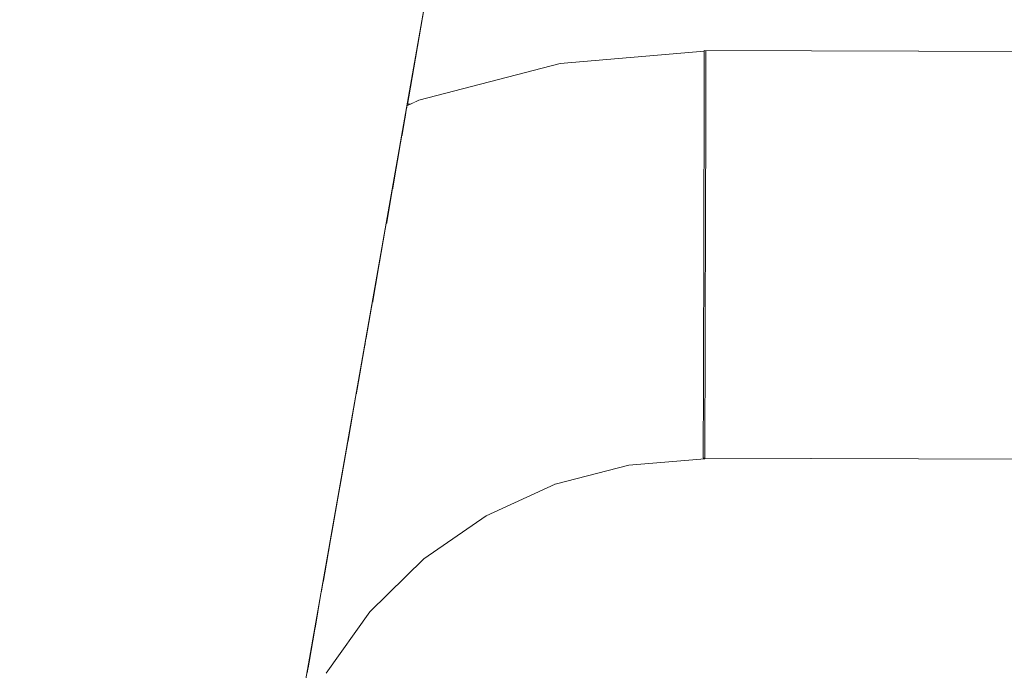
# Model space of a CAD drawing. Header units: millimetres. Extents: x -30280 to 309309, y -17460 to 4378.
# Tile 841 of 1056: x 251028 to 251067, y -13065 to -13040. Entities that reach past the tile are written whole.
import ezdxf

# ---------------------------------------------------------------- set-up
doc = ezdxf.new("R2010")
doc.units = ezdxf.units.MM
doc.header["$MEASUREMENT"] = 0
doc.linetypes.add('Wipeout_Contour', pattern=[1000, 0, -1000])
for name, color, linetype in [('Nuevo_08_E_Envans secs', 7, 'Continuous'), ('Nuevo_09_EI_Mobiliari general', 7, 'Continuous'), ('Nuevo_Ventanas Archicad', 7, 'Continuous')]:
    doc.layers.add(name, color=color, linetype=linetype)
doc.layers.add('Nuevo_09_EI_Mobiliari general_Pluma_Nº__1', color=7, linetype='Continuous', lineweight=5)

# ---------------------------------------------------------------- blocks, each defined once
blk = doc.blocks.new('Elem Sección_541_6', base_point=(235890.588, -13459.976))
at = {"color": 254, "linetype": 'Wipeout_Contour', "lineweight": 0, "ltscale": 1517989.291840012}
blk.add_wipeout([(248979.884, -11359.976), (254508.641, -11359.976), (254508.641, -13457.976), (254654.197, -13457.976), (254654.197, -11012.976), (248979.884, -11012.976)], dxfattribs=at).dxf.layer = 'Nuevo_08_E_Envans secs'
blk = doc.blocks.new('Elem Sección_543_6', base_point=(235890.588, -13459.976))
at = {"color": 254, "linetype": 'Wipeout_Contour', "lineweight": 0, "ltscale": 31165908.05935061}
blk.add_wipeout([(253368.641, -11399.976), (248979.884, -11399.976), (248979.884, -13305.666), (249022.416, -13068.118), (249023.053, -13065.78), (249026.984, -13043.488), (249005.387, -13043.488), (249005.387, -12987.919), (249005.459, -12987.919), (249019.024, -12561.809), (249441.751, -12561.809), (249455.316, -12987.919), (249455.387, -12987.919), (249455.387, -13043.488), (249433.791, -13043.488), (249437.722, -13065.78), (249438.358, -13068.118), (249480.387, -13302.855), (249522.416, -13068.119), (249523.053, -13065.78), (249526.984, -13043.488), (249505.387, -13043.488), (249505.387, -12987.919), (249505.459, -12987.919), (249519.024, -12561.809), (249941.751, -12561.809), (249955.316, -12987.919), (249955.387, -12987.919), (249955.387, -13043.488), (249933.791, -13043.488), (249937.722, -13065.78), (249938.358, -13068.119), (249980.387, -13302.855), (250022.416, -13068.119), (250023.053, -13065.78), (250026.984, -13043.488), (250005.387, -13043.488), (250005.387, -12987.919), (250005.459, -12987.919), (250019.024, -12561.81), (250441.751, -12561.81), (250455.316, -12987.919), (250455.387, -12987.919), (250455.387, -13043.488), (250433.791, -13043.488), (250437.722, -13065.78), (250438.358, -13068.119), (250480.387, -13302.855), (250522.416, -13068.119), (250523.053, -13065.78), (250526.984, -13043.488), (250505.387, -13043.488), (250505.387, -12987.919), (250505.459, -12987.919), (250519.024, -12561.81), (250941.751, -12561.81), (250955.316, -12987.919), (250955.387, -12987.919), (250955.387, -13043.488), (250933.791, -13043.488), (250937.722, -13065.78), (250938.358, -13068.119), (250980.387, -13302.855), (251022.416, -13068.119), (251023.053, -13065.78), (251026.984, -13043.488), (251005.387, -13043.488), (251005.387, -12987.919), (251005.459, -12987.919), (251019.024, -12561.81), (251441.751, -12561.81), (251455.316, -12987.919), (251455.387, -12987.919), (251455.387, -13043.488), (251433.791, -13043.488), (251437.722, -13065.78), (251438.358, -13068.119), (251480.387, -13302.855), (251522.416, -13068.119), (251523.053, -13065.78), (251526.984, -13043.488), (251505.387, -13043.488), (251505.387, -12987.919), (251505.459, -12987.919), (251519.024, -12561.81), (251941.751, -12561.81), (251955.316, -12987.919), (251955.387, -12987.919), (251955.387, -13043.488), (251933.791, -13043.488), (251937.722, -13065.78), (251938.358, -13068.119), (251980.387, -13302.855), (252022.416, -13068.119), (252023.053, -13065.78), (252026.984, -13043.488), (252005.387, -13043.488), (252005.387, -12987.919), (252005.459, -12987.919), (252019.024, -12561.81), (252441.751, -12561.81), (252455.316, -12987.919), (252455.387, -12987.919), (252455.387, -13043.488), (252433.791, -13043.488), (252437.722, -13065.78), (252438.358, -13068.119), (252480.387, -13302.855), (252522.416, -13068.119), (252523.053, -13065.78), (252526.984, -13043.488), (252505.387, -13043.488), (252505.387, -12987.919), (252505.459, -12987.919), (252519.024, -12561.81), (252941.751, -12561.81), (252955.316, -12987.919), (252955.387, -12987.919), (252955.387, -13043.488), (252933.791, -13043.488), (252937.722, -13065.78), (252938.358, -13068.119), (252999.567, -13409.976), (253368.641, -13409.976)], dxfattribs=at).dxf.layer = 'Nuevo_Ventanas Archicad'
at = {"color": 254, "linetype": 'Wipeout_Contour', "lineweight": 0, "ltscale": 7295586.635294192}
blk.add_wipeout([(251038.831, -13068.438), (250989.008, -13351.001), (250999.567, -13409.976), (251461.208, -13409.976), (251471.767, -13351.001), (251421.944, -13068.438), (251421.833, -13068.03), (251420.624, -13065.481), (251418.964, -13063.151), (251416.847, -13061.071), (251414.395, -13059.386), (251411.682, -13058.147), (251408.792, -13057.391), (251405.812, -13057.142), (251405.812, -13057.12), (251236.9, -13057.585), (251236.899, -13057.621), (251230.387, -13057.603), (251223.875, -13057.621), (251223.875, -13057.585), (251054.963, -13057.12), (251054.963, -13057.142), (251051.983, -13057.391), (251049.093, -13058.147), (251046.38, -13059.386), (251043.928, -13061.071), (251041.811, -13063.151), (251040.151, -13065.481), (251038.942, -13068.03)], dxfattribs=at).dxf.layer = 'Nuevo_Ventanas Archicad'
blk = doc.blocks.new('Elem Sección_548_6', base_point=(235890.588, -13459.976))
at = {"color": 254, "linetype": 'Wipeout_Contour', "lineweight": 0, "ltscale": 754146.173786}
blk.add_wipeout([(251043.278, -13043.221), (251043.266, -13043.285), (251043.407, -13043.221)], dxfattribs=at).dxf.layer = 'Nuevo_09_EI_Mobiliari general'
at = {"color": 254, "linetype": 'Wipeout_Contour', "lineweight": 0, "ltscale": 754142.484791}
blk.add_wipeout([(251041.657, -13052.414), (251041.605, -13052.708), (251041.76, -13052.601)], dxfattribs=at).dxf.layer = 'Nuevo_09_EI_Mobiliari general'
at = {"color": 254, "linetype": 'Wipeout_Contour', "lineweight": 0, "ltscale": 754139.095231}
blk.add_wipeout([(251039.904, -13062.353), (251039.638, -13063.864), (251040.471, -13062.694)], dxfattribs=at).dxf.layer = 'Nuevo_09_EI_Mobiliari general'
at = {"color": 254, "linetype": 'Wipeout_Contour', "lineweight": 0, "ltscale": 2513673.785475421}
blk.add_wipeout([(251005.387, -13043.221), (251027.031, -13043.221), (251029.096, -13031.509), (251030.589, -13025.942), (251033.027, -13020.719), (251036.337, -13016.001), (251040.418, -13011.93), (251045.145, -13008.632), (251047.209, -13007.674), (251005.387, -13007.674)], dxfattribs=at).dxf.layer = 'Nuevo_09_EI_Mobiliari general'
at = {"color": 254, "linetype": 'Wipeout_Contour', "lineweight": 0, "ltscale": 9559586.718697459}
blk.add_wipeout([(251044.853, -13034.287), (251043.278, -13043.221), (251043.407, -13043.221), (251043.735, -13043.071), (251049.285, -13041.62), (251054.944, -13041.147), (251054.944, -13041.12), (251230.387, -13041.603), (251405.831, -13041.12), (251405.831, -13041.147), (251411.49, -13041.62), (251417.04, -13043.071), (251417.368, -13043.221), (251417.497, -13043.221), (251415.922, -13034.287), (251415.153, -13031.419), (251413.897, -13028.729), (251412.191, -13026.298), (251410.089, -13024.201), (251407.654, -13022.502), (251404.961, -13021.252), (251402.091, -13020.49), (251399.133, -13020.239), (251399.133, -13020.217), (251243.579, -13020.652), (251243.579, -13020.725), (251230.387, -13020.689), (251217.196, -13020.725), (251217.196, -13020.652), (251061.642, -13020.217), (251061.642, -13020.239), (251058.684, -13020.49), (251055.814, -13021.252), (251053.12, -13022.502), (251050.685, -13024.201), (251048.583, -13026.298), (251046.878, -13028.729), (251045.622, -13031.419)], dxfattribs=at).dxf.layer = 'Nuevo_09_EI_Mobiliari general'
at = {"color": 254, "linetype": 'Wipeout_Contour', "lineweight": 0, "ltscale": 1005419.116235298}
blk.add_wipeout([(250980.387, -13353.819), (251036.974, -13032.898), (251035.606, -13032.657), (250980.387, -13345.819)], dxfattribs=at).dxf.layer = 'Nuevo_09_EI_Mobiliari general'
at = {"color": 254, "linetype": 'Wipeout_Contour', "lineweight": 0, "ltscale": 1005423.683709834}
blk.add_wipeout([(250981.798, -13353.819), (251038.343, -13033.139), (251036.974, -13032.898), (250980.387, -13353.819)], dxfattribs=at).dxf.layer = 'Nuevo_09_EI_Mobiliari general'
at = {"color": 254, "linetype": 'Wipeout_Contour', "lineweight": 0, "ltscale": 1005528.420582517}
blk.add_wipeout([(251043.245, -13043.405), (251043.693, -13043.2), (251043.735, -13043.071), (251043.266, -13043.285)], dxfattribs=at).dxf.layer = 'Nuevo_09_EI_Mobiliari general'
at = {"color": 254, "linetype": 'Wipeout_Contour', "lineweight": 0, "ltscale": 1005540.222358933}
blk.add_wipeout([(251049.285, -13041.62), (251043.735, -13043.071), (251043.693, -13043.2), (251049.264, -13041.743)], dxfattribs=at).dxf.layer = 'Nuevo_09_EI_Mobiliari general'
at = {"color": 254, "linetype": 'Wipeout_Contour', "lineweight": 0, "ltscale": 1256955.370695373}
blk.add_wipeout([(251049.285, -13041.62), (251049.264, -13041.743), (251054.944, -13041.269), (251054.944, -13041.242), (251054.944, -13041.147)], dxfattribs=at).dxf.layer = 'Nuevo_09_EI_Mobiliari general'
at = {"color": 254, "linetype": 'Wipeout_Contour', "lineweight": 0, "ltscale": 1005528.279565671}
blk.add_wipeout([(251043.245, -13043.405), (251043.174, -13043.81), (251043.735, -13043.554), (251043.693, -13043.2)], dxfattribs=at).dxf.layer = 'Nuevo_09_EI_Mobiliari general'
at = {"color": 254, "linetype": 'Wipeout_Contour', "lineweight": 0, "ltscale": 1005540.272751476}
blk.add_wipeout([(251049.264, -13041.743), (251043.693, -13043.2), (251043.735, -13043.554), (251049.285, -13042.102)], dxfattribs=at).dxf.layer = 'Nuevo_09_EI_Mobiliari general'
at = {"color": 254, "linetype": 'Wipeout_Contour', "lineweight": 0, "ltscale": 1256955.45189319}
blk.add_wipeout([(251049.264, -13041.743), (251049.285, -13042.102), (251054.944, -13041.629), (251054.944, -13041.603), (251054.944, -13041.269)], dxfattribs=at).dxf.layer = 'Nuevo_09_EI_Mobiliari general'
at = {"color": 254, "linetype": 'Wipeout_Contour', "lineweight": 0, "ltscale": 1005528.412246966}
blk.add_wipeout([(251043.174, -13043.81), (251043.054, -13044.489), (251043.857, -13044.122), (251043.735, -13043.554)], dxfattribs=at).dxf.layer = 'Nuevo_09_EI_Mobiliari general'
at = {"color": 254, "linetype": 'Wipeout_Contour', "lineweight": 0, "ltscale": 1005540.608948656}
blk.add_wipeout([(251049.285, -13042.102), (251043.735, -13043.554), (251043.857, -13044.122), (251049.347, -13042.686)], dxfattribs=at).dxf.layer = 'Nuevo_09_EI_Mobiliari general'
at = {"color": 254, "linetype": 'Wipeout_Contour', "lineweight": 0, "ltscale": 1256955.66077799}
blk.add_wipeout([(251049.285, -13042.102), (251049.347, -13042.686), (251054.943, -13042.219), (251054.943, -13042.192), (251054.944, -13041.629)], dxfattribs=at).dxf.layer = 'Nuevo_09_EI_Mobiliari general'
at = {"color": 254, "linetype": 'Wipeout_Contour', "lineweight": 0, "ltscale": 1005528.630664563}
blk.add_wipeout([(251043.054, -13044.489), (251042.89, -13045.421), (251044.058, -13044.887), (251043.857, -13044.122)], dxfattribs=at).dxf.layer = 'Nuevo_09_EI_Mobiliari general'
at = {"color": 254, "linetype": 'Wipeout_Contour', "lineweight": 0, "ltscale": 1005924.190414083}
blk.add_wipeout([(251054.944, -13041.12), (251054.944, -13041.242), (251230.387, -13041.724), (251230.387, -13041.603)], dxfattribs=at).dxf.layer = 'Nuevo_09_EI_Mobiliari general'
at = {"color": 254, "linetype": 'Wipeout_Contour', "lineweight": 0, "ltscale": 1005541.227976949}
blk.add_wipeout([(251043.857, -13044.122), (251044.058, -13044.887), (251049.448, -13043.478), (251049.347, -13042.686)], dxfattribs=at).dxf.layer = 'Nuevo_09_EI_Mobiliari general'
at = {"color": 254, "linetype": 'Wipeout_Contour', "lineweight": 0, "ltscale": 1005562.971813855}
blk.add_wipeout([(251054.943, -13042.219), (251049.347, -13042.686), (251049.448, -13043.478), (251054.941, -13043.019)], dxfattribs=at).dxf.layer = 'Nuevo_09_EI_Mobiliari general'
at = {"color": 254, "linetype": 'Wipeout_Contour', "lineweight": 0, "ltscale": 1005528.941966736}
blk.add_wipeout([(251042.89, -13045.421), (251042.686, -13046.577), (251044.33, -13045.826), (251044.058, -13044.887)], dxfattribs=at).dxf.layer = 'Nuevo_09_EI_Mobiliari general'
at = {"color": 254, "linetype": 'Wipeout_Contour', "lineweight": 0, "ltscale": 1005924.240461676}
blk.add_wipeout([(251054.944, -13041.242), (251054.944, -13041.603), (251230.387, -13042.085), (251230.387, -13041.724)], dxfattribs=at).dxf.layer = 'Nuevo_09_EI_Mobiliari general'
at = {"color": 254, "linetype": 'Wipeout_Contour', "lineweight": 0, "ltscale": 1005542.110901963}
blk.add_wipeout([(251049.448, -13043.478), (251044.058, -13044.887), (251044.33, -13045.826), (251049.585, -13044.452)], dxfattribs=at).dxf.layer = 'Nuevo_09_EI_Mobiliari general'
at = {"layer": 'Nuevo_09_EI_Mobiliari general_Pluma_Nº__1', "color": 7, "linetype": 'Continuous', "lineweight": 5}
for p, q in [((251054.944, -13041.12), (251054.944, -13041.242)), ((251055.007, -13041.142), (251055.007, -13041.242))]:
    blk.add_line(p, q, dxfattribs=at)
at = {"color": 254, "linetype": 'Wipeout_Contour', "lineweight": 0, "ltscale": 1005924.337679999}
blk.add_wipeout([(251054.943, -13042.192), (251230.387, -13042.674), (251230.387, -13042.085), (251054.944, -13041.603)], dxfattribs=at).dxf.layer = 'Nuevo_09_EI_Mobiliari general'
at = {"color": 254, "linetype": 'Wipeout_Contour', "lineweight": 0, "ltscale": 1256956.464518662}
blk.add_wipeout([(251049.448, -13043.478), (251049.585, -13044.452), (251054.939, -13044.005), (251054.939, -13043.978), (251054.941, -13043.019)], dxfattribs=at).dxf.layer = 'Nuevo_09_EI_Mobiliari general'
at = {"color": 254, "linetype": 'Wipeout_Contour', "lineweight": 0, "ltscale": 1005529.345646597}
blk.add_wipeout([(251042.686, -13046.577), (251042.448, -13047.923), (251044.665, -13046.911), (251044.33, -13045.826)], dxfattribs=at).dxf.layer = 'Nuevo_09_EI_Mobiliari general'
at = {"layer": 'Nuevo_09_EI_Mobiliari general_Pluma_Nº__1', "color": 7, "linetype": 'Continuous', "lineweight": 5}
for p, q in [((251049.285, -13041.62), (251054.944, -13041.147)), ((251054.944, -13041.12), (251236.943, -13041.621)), ((251054.944, -13041.242), (251054.944, -13041.603)), ((251055.007, -13041.242), (251055.007, -13041.603))]:
    blk.add_line(p, q, dxfattribs=at)
at = {"color": 254, "linetype": 'Wipeout_Contour', "lineweight": 0, "ltscale": 1005924.479122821}
blk.add_wipeout([(251054.941, -13042.992), (251230.387, -13043.474), (251230.387, -13042.674), (251054.943, -13042.192)], dxfattribs=at).dxf.layer = 'Nuevo_09_EI_Mobiliari general'
at = {"color": 254, "linetype": 'Wipeout_Contour', "lineweight": 0, "ltscale": 1005543.230784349}
blk.add_wipeout([(251049.585, -13044.452), (251044.33, -13045.826), (251044.665, -13046.911), (251049.753, -13045.58)], dxfattribs=at).dxf.layer = 'Nuevo_09_EI_Mobiliari general'
at = {"layer": 'Nuevo_09_EI_Mobiliari general_Pluma_Nº__1', "color": 7, "linetype": 'Continuous', "lineweight": 5}
for p, q in [((251054.944, -13041.603), (251054.943, -13042.192)), ((251055.007, -13041.603), (251055.006, -13042.192))]:
    blk.add_line(p, q, dxfattribs=at)
at = {"color": 254, "linetype": 'Wipeout_Contour', "lineweight": 0, "ltscale": 1256957.036678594}
blk.add_wipeout([(251049.585, -13044.452), (251049.753, -13045.58), (251054.936, -13045.147), (251054.936, -13045.12), (251054.939, -13044.005)], dxfattribs=at).dxf.layer = 'Nuevo_09_EI_Mobiliari general'
at = {"color": 254, "linetype": 'Wipeout_Contour', "lineweight": 0, "ltscale": 1005529.833690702}
blk.add_wipeout([(251042.448, -13047.923), (251042.185, -13049.418), (251045.053, -13048.107), (251044.665, -13046.911)], dxfattribs=at).dxf.layer = 'Nuevo_09_EI_Mobiliari general'
at = {"color": 254, "linetype": 'Wipeout_Contour', "lineweight": 0, "ltscale": 1005924.66050177}
blk.add_wipeout([(251054.941, -13042.992), (251054.939, -13043.978), (251230.387, -13044.46), (251230.387, -13043.474)], dxfattribs=at).dxf.layer = 'Nuevo_09_EI_Mobiliari general'
at = {"color": 254, "linetype": 'Wipeout_Contour', "lineweight": 0, "ltscale": 1005544.553507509}
blk.add_wipeout([(251049.753, -13045.58), (251044.665, -13046.911), (251045.053, -13048.107), (251049.949, -13046.827)], dxfattribs=at).dxf.layer = 'Nuevo_09_EI_Mobiliari general'
at = {"layer": 'Nuevo_09_EI_Mobiliari general_Pluma_Nº__1', "color": 7, "linetype": 'Continuous', "lineweight": 5}
for p, q in [((251054.943, -13042.192), (251054.941, -13042.992)), ((251055.006, -13042.192), (251055.004, -13042.992))]:
    blk.add_line(p, q, dxfattribs=at)
at = {"color": 254, "linetype": 'Wipeout_Contour', "lineweight": 0, "ltscale": 1256957.700729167}
blk.add_wipeout([(251049.753, -13045.58), (251049.949, -13046.827), (251054.933, -13046.411), (251054.933, -13046.384), (251054.936, -13045.147)], dxfattribs=at).dxf.layer = 'Nuevo_09_EI_Mobiliari general'
at = {"color": 254, "linetype": 'Wipeout_Contour', "lineweight": 0, "ltscale": 1005530.393124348}
blk.add_wipeout([(251042.185, -13049.418), (251041.903, -13051.016), (251045.483, -13049.38), (251045.053, -13048.107)], dxfattribs=at).dxf.layer = 'Nuevo_09_EI_Mobiliari general'
at = {"color": 254, "linetype": 'Wipeout_Contour', "lineweight": 0, "ltscale": 1005924.876314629}
blk.add_wipeout([(251054.939, -13043.978), (251054.936, -13045.12), (251230.387, -13045.603), (251230.387, -13044.46)], dxfattribs=at).dxf.layer = 'Nuevo_09_EI_Mobiliari general'
at = {"color": 254, "linetype": 'Wipeout_Contour', "lineweight": 0, "ltscale": 1005546.038823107}
blk.add_wipeout([(251049.949, -13046.827), (251045.053, -13048.107), (251045.483, -13049.38), (251050.165, -13048.156)], dxfattribs=at).dxf.layer = 'Nuevo_09_EI_Mobiliari general'
at = {"layer": 'Nuevo_09_EI_Mobiliari general_Pluma_Nº__1', "color": 7, "linetype": 'Continuous', "lineweight": 5}
for p, q in [((251054.941, -13042.992), (251054.939, -13043.978)), ((251055.004, -13042.992), (251055.002, -13043.978))]:
    blk.add_line(p, q, dxfattribs=at)
at = {"color": 254, "linetype": 'Wipeout_Contour', "lineweight": 0, "ltscale": 1256958.43664529}
blk.add_wipeout([(251049.949, -13046.827), (251050.165, -13048.156), (251054.93, -13047.758), (251054.93, -13047.731), (251054.933, -13046.411)], dxfattribs=at).dxf.layer = 'Nuevo_09_EI_Mobiliari general'
at = {"color": 254, "linetype": 'Wipeout_Contour', "lineweight": 0, "ltscale": 1256912.407428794}
blk.add_wipeout([(251041.903, -13051.016), (251041.657, -13052.414), (251041.76, -13052.601), (251045.941, -13050.69), (251045.483, -13049.38)], dxfattribs=at).dxf.layer = 'Nuevo_09_EI_Mobiliari general'
at = {"color": 254, "linetype": 'Wipeout_Contour', "lineweight": 0, "ltscale": 1005925.120011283}
blk.add_wipeout([(251054.936, -13045.12), (251054.933, -13046.384), (251230.387, -13046.866), (251230.387, -13045.603)], dxfattribs=at).dxf.layer = 'Nuevo_09_EI_Mobiliari general'
at = {"color": 254, "linetype": 'Wipeout_Contour', "lineweight": 0, "ltscale": 1005547.641583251}
blk.add_wipeout([(251050.165, -13048.156), (251045.483, -13049.38), (251045.941, -13050.69), (251050.396, -13049.526)], dxfattribs=at).dxf.layer = 'Nuevo_09_EI_Mobiliari general'
at = {"color": 254, "linetype": 'Wipeout_Contour', "lineweight": 0, "ltscale": 1005523.930066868}
blk.add_wipeout([(251041.605, -13052.708), (251041.267, -13054.623), (251042.453, -13053.808), (251041.76, -13052.601)], dxfattribs=at).dxf.layer = 'Nuevo_09_EI_Mobiliari general'
at = {"layer": 'Nuevo_09_EI_Mobiliari general_Pluma_Nº__1', "color": 7, "linetype": 'Continuous', "lineweight": 5}
for p, q in [((251054.939, -13043.978), (251054.936, -13045.12)), ((251055.002, -13043.978), (251054.999, -13045.12))]:
    blk.add_line(p, q, dxfattribs=at)
at = {"color": 254, "linetype": 'Wipeout_Contour', "lineweight": 0, "ltscale": 1005566.006866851}
blk.add_wipeout([(251054.992, -13047.753), (251050.165, -13048.156), (251050.396, -13049.526), (251054.989, -13049.142)], dxfattribs=at).dxf.layer = 'Nuevo_09_EI_Mobiliari general'
at = {"color": 254, "linetype": 'Wipeout_Contour', "lineweight": 0, "ltscale": 1005532.832858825}
blk.add_wipeout([(251045.941, -13050.69), (251041.76, -13052.601), (251042.453, -13053.808), (251046.414, -13051.998)], dxfattribs=at).dxf.layer = 'Nuevo_09_EI_Mobiliari general'
at = {"color": 254, "linetype": 'Wipeout_Contour', "lineweight": 0, "ltscale": 1005925.384194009}
blk.add_wipeout([(251054.933, -13046.384), (251054.93, -13047.731), (251230.387, -13048.213), (251230.387, -13046.866)], dxfattribs=at).dxf.layer = 'Nuevo_09_EI_Mobiliari general'
at = {"color": 254, "linetype": 'Wipeout_Contour', "lineweight": 0, "ltscale": 1005549.313121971}
blk.add_wipeout([(251050.396, -13049.526), (251045.941, -13050.69), (251046.414, -13051.998), (251050.634, -13050.895)], dxfattribs=at).dxf.layer = 'Nuevo_09_EI_Mobiliari general'
at = {"color": 254, "linetype": 'Wipeout_Contour', "lineweight": 0, "ltscale": 1005524.836847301}
blk.add_wipeout([(251041.267, -13054.623), (251040.938, -13056.49), (251043.145, -13054.973), (251042.453, -13053.808)], dxfattribs=at).dxf.layer = 'Nuevo_09_EI_Mobiliari general'
at = {"layer": 'Nuevo_09_EI_Mobiliari general_Pluma_Nº__1', "color": 7, "linetype": 'Continuous', "lineweight": 5}
for p, q in [((251054.936, -13045.12), (251054.933, -13046.384)), ((251054.999, -13045.12), (251054.996, -13046.384))]:
    blk.add_line(p, q, dxfattribs=at)
at = {"color": 254, "linetype": 'Wipeout_Contour', "lineweight": 0, "ltscale": 1005566.749606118}
blk.add_wipeout([(251054.989, -13049.142), (251050.396, -13049.526), (251050.634, -13050.895), (251054.985, -13050.531)], dxfattribs=at).dxf.layer = 'Nuevo_09_EI_Mobiliari general'
at = {"color": 254, "linetype": 'Wipeout_Contour', "lineweight": 0, "ltscale": 1005535.413991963}
blk.add_wipeout([(251046.414, -13051.998), (251042.453, -13053.808), (251043.145, -13054.973), (251046.886, -13053.263)], dxfattribs=at).dxf.layer = 'Nuevo_09_EI_Mobiliari general'
at = {"color": 254, "linetype": 'Wipeout_Contour', "lineweight": 0, "ltscale": 1760269.754872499}
blk.add_wipeout([(251054.93, -13047.758), (251054.992, -13047.753), (251054.989, -13049.12), (251223.849, -13049.585), (251223.846, -13048.231), (251230.387, -13048.213), (251054.93, -13047.731)], dxfattribs=at).dxf.layer = 'Nuevo_09_EI_Mobiliari general'
at = {"color": 254, "linetype": 'Wipeout_Contour', "lineweight": 0, "ltscale": 1005551.002743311}
blk.add_wipeout([(251050.634, -13050.895), (251046.414, -13051.998), (251046.886, -13053.263), (251050.872, -13052.221)], dxfattribs=at).dxf.layer = 'Nuevo_09_EI_Mobiliari general'
at = {"color": 254, "linetype": 'Wipeout_Contour', "lineweight": 0, "ltscale": 1005525.817977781}
blk.add_wipeout([(251040.939, -13056.489), (251040.628, -13058.252), (251043.817, -13056.06), (251043.145, -13054.973)], dxfattribs=at).dxf.layer = 'Nuevo_09_EI_Mobiliari general'
at = {"layer": 'Nuevo_09_EI_Mobiliari general_Pluma_Nº__1', "color": 7, "linetype": 'Continuous', "lineweight": 5}
for p, q in [((251054.933, -13046.384), (251054.93, -13047.731)), ((251054.996, -13046.384), (251054.992, -13047.731))]:
    blk.add_line(p, q, dxfattribs=at)
at = {"color": 254, "linetype": 'Wipeout_Contour', "lineweight": 0, "ltscale": 1005567.496172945}
blk.add_wipeout([(251054.985, -13050.531), (251050.634, -13050.895), (251050.872, -13052.221), (251054.981, -13051.878)], dxfattribs=at).dxf.layer = 'Nuevo_09_EI_Mobiliari general'
at = {"color": 254, "linetype": 'Wipeout_Contour', "lineweight": 0, "ltscale": 1005537.948340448}
blk.add_wipeout([(251046.886, -13053.263), (251043.145, -13054.973), (251043.817, -13056.06), (251047.344, -13054.448)], dxfattribs=at).dxf.layer = 'Nuevo_09_EI_Mobiliari general'
at = {"color": 254, "linetype": 'Wipeout_Contour', "lineweight": 0, "ltscale": 754140.862001}
blk.add_wipeout([(251040.628, -13058.252), (251040.276, -13060.246), (251041.439, -13059.104)], dxfattribs=at).dxf.layer = 'Nuevo_09_EI_Mobiliari general'
at = {"color": 254, "linetype": 'Wipeout_Contour', "lineweight": 0, "ltscale": 1257507.831234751}
blk.add_wipeout([(251054.989, -13049.12), (251054.985, -13050.509), (251230.387, -13050.992), (251236.921, -13050.974), (251236.925, -13049.621)], dxfattribs=at).dxf.layer = 'Nuevo_09_EI_Mobiliari general'
at = {"color": 254, "linetype": 'Wipeout_Contour', "lineweight": 0, "ltscale": 1005552.659269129}
blk.add_wipeout([(251050.872, -13052.221), (251046.886, -13053.263), (251047.344, -13054.448), (251051.102, -13053.466)], dxfattribs=at).dxf.layer = 'Nuevo_09_EI_Mobiliari general'
at = {"color": 254, "linetype": 'Wipeout_Contour', "lineweight": 0, "ltscale": 1005527.712833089}
blk.add_wipeout([(251043.817, -13056.06), (251040.628, -13058.252), (251041.439, -13059.104), (251044.447, -13057.037)], dxfattribs=at).dxf.layer = 'Nuevo_09_EI_Mobiliari general'
at = {"layer": 'Nuevo_09_EI_Mobiliari general_Pluma_Nº__1', "color": 7, "linetype": 'Continuous', "lineweight": 5}
for p, q in [((251054.93, -13047.731), (251054.926, -13049.12)), ((251054.992, -13047.731), (251054.989, -13049.12))]:
    blk.add_line(p, q, dxfattribs=at)
at = {"color": 254, "linetype": 'Wipeout_Contour', "lineweight": 0, "ltscale": 1005568.224076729}
blk.add_wipeout([(251054.981, -13051.878), (251050.872, -13052.221), (251051.102, -13053.466), (251054.977, -13053.142)], dxfattribs=at).dxf.layer = 'Nuevo_09_EI_Mobiliari general'
at = {"color": 254, "linetype": 'Wipeout_Contour', "lineweight": 0, "ltscale": 1005540.359090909}
blk.add_wipeout([(251047.344, -13054.448), (251043.817, -13056.06), (251044.447, -13057.037), (251047.774, -13055.516)], dxfattribs=at).dxf.layer = 'Nuevo_09_EI_Mobiliari general'
at = {"color": 254, "linetype": 'Wipeout_Contour', "lineweight": 0, "ltscale": 1005522.021581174}
blk.add_wipeout([(251039.968, -13061.993), (251042.172, -13059.828), (251041.439, -13059.104), (251040.276, -13060.247)], dxfattribs=at).dxf.layer = 'Nuevo_09_EI_Mobiliari general'
at = {"color": 254, "linetype": 'Wipeout_Contour', "lineweight": 0, "ltscale": 1257482.007923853}
blk.add_wipeout([(251054.985, -13050.509), (251054.981, -13051.856), (251223.857, -13052.321), (251223.853, -13051.01), (251230.387, -13050.992)], dxfattribs=at).dxf.layer = 'Nuevo_09_EI_Mobiliari general'
at = {"color": 254, "linetype": 'Wipeout_Contour', "lineweight": 0, "ltscale": 1005554.232596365}
blk.add_wipeout([(251051.102, -13053.466), (251047.344, -13054.448), (251047.774, -13055.516), (251051.319, -13054.589)], dxfattribs=at).dxf.layer = 'Nuevo_09_EI_Mobiliari general'
at = {"color": 254, "linetype": 'Wipeout_Contour', "lineweight": 0, "ltscale": 1005530.63029726}
blk.add_wipeout([(251041.439, -13059.104), (251042.172, -13059.828), (251045.016, -13057.873), (251044.447, -13057.037)], dxfattribs=at).dxf.layer = 'Nuevo_09_EI_Mobiliari general'
at = {"layer": 'Nuevo_09_EI_Mobiliari general_Pluma_Nº__1', "color": 7, "linetype": 'Continuous', "lineweight": 5}
for p, q in [((251054.926, -13049.12), (251054.922, -13050.509)), ((251054.989, -13049.12), (251054.985, -13050.509))]:
    blk.add_line(p, q, dxfattribs=at)
at = {"color": 254, "linetype": 'Wipeout_Contour', "lineweight": 0, "ltscale": 1005568.911463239}
blk.add_wipeout([(251054.977, -13053.142), (251051.102, -13053.466), (251051.319, -13054.589), (251054.974, -13054.284)], dxfattribs=at).dxf.layer = 'Nuevo_09_EI_Mobiliari general'
at = {"color": 254, "linetype": 'Wipeout_Contour', "lineweight": 0, "ltscale": 1005542.573252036}
blk.add_wipeout([(251047.774, -13055.516), (251044.447, -13057.037), (251045.016, -13057.873), (251048.162, -13056.435)], dxfattribs=at).dxf.layer = 'Nuevo_09_EI_Mobiliari general'
at = {"color": 254, "linetype": 'Wipeout_Contour', "lineweight": 0, "ltscale": 1256903.629900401}
blk.add_wipeout([(251039.968, -13061.993), (251039.904, -13062.353), (251040.471, -13062.694), (251042.805, -13060.401), (251042.172, -13059.828)], dxfattribs=at).dxf.layer = 'Nuevo_09_EI_Mobiliari general'
at = {"color": 254, "linetype": 'Wipeout_Contour', "lineweight": 0, "ltscale": 1257475.752316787}
blk.add_wipeout([(251054.981, -13051.856), (251054.977, -13053.12), (251223.861, -13053.585), (251223.857, -13052.357), (251223.857, -13052.321)], dxfattribs=at).dxf.layer = 'Nuevo_09_EI_Mobiliari general'
at = {"color": 254, "linetype": 'Wipeout_Contour', "lineweight": 0, "ltscale": 1005555.675211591}
blk.add_wipeout([(251051.319, -13054.589), (251047.774, -13055.516), (251048.162, -13056.435), (251051.515, -13055.559)], dxfattribs=at).dxf.layer = 'Nuevo_09_EI_Mobiliari general'
at = {"color": 254, "linetype": 'Wipeout_Contour', "lineweight": 0, "ltscale": 1005533.202754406}
blk.add_wipeout([(251042.172, -13059.828), (251042.805, -13060.401), (251045.508, -13058.544), (251045.016, -13057.873)], dxfattribs=at).dxf.layer = 'Nuevo_09_EI_Mobiliari general'
at = {"color": 254, "linetype": 'Wipeout_Contour', "lineweight": 0, "ltscale": 1005519.444398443}
blk.add_wipeout([(251039.638, -13063.864), (251039.364, -13065.416), (251041.083, -13063.002), (251040.471, -13062.694)], dxfattribs=at).dxf.layer = 'Nuevo_09_EI_Mobiliari general'
at = {"layer": 'Nuevo_09_EI_Mobiliari general_Pluma_Nº__1', "color": 7, "linetype": 'Continuous', "lineweight": 5}
for p, q in [((251054.922, -13050.509), (251054.918, -13051.856)), ((251054.985, -13050.509), (251054.981, -13051.856))]:
    blk.add_line(p, q, dxfattribs=at)
at = {"color": 254, "linetype": 'Wipeout_Contour', "lineweight": 0, "ltscale": 1005569.537762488}
blk.add_wipeout([(251054.974, -13054.284), (251051.319, -13054.589), (251051.515, -13055.559), (251054.97, -13055.27)], dxfattribs=at).dxf.layer = 'Nuevo_09_EI_Mobiliari general'
at = {"color": 254, "linetype": 'Wipeout_Contour', "lineweight": 0, "ltscale": 1005544.523860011}
blk.add_wipeout([(251045.016, -13057.873), (251045.508, -13058.544), (251048.498, -13057.177), (251048.162, -13056.435)], dxfattribs=at).dxf.layer = 'Nuevo_09_EI_Mobiliari general'
at = {"color": 254, "linetype": 'Wipeout_Contour', "lineweight": 0, "ltscale": 1005525.93055854}
blk.add_wipeout([(251042.805, -13060.401), (251040.471, -13062.694), (251041.083, -13063.002), (251043.318, -13060.807)], dxfattribs=at).dxf.layer = 'Nuevo_09_EI_Mobiliari general'
at = {"color": 254, "linetype": 'Wipeout_Contour', "lineweight": 0, "ltscale": 1257476.07256795}
blk.add_wipeout([(251054.974, -13054.263), (251223.864, -13054.727), (251223.861, -13053.621), (251223.861, -13053.585), (251054.977, -13053.12)], dxfattribs=at).dxf.layer = 'Nuevo_09_EI_Mobiliari general'
at = {"color": 254, "linetype": 'Wipeout_Contour', "lineweight": 0, "ltscale": 1005556.943610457}
blk.add_wipeout([(251048.162, -13056.435), (251048.498, -13057.177), (251051.683, -13056.344), (251051.515, -13055.559)], dxfattribs=at).dxf.layer = 'Nuevo_09_EI_Mobiliari general'
at = {"color": 254, "linetype": 'Wipeout_Contour', "lineweight": 0, "ltscale": 1005535.3523891}
blk.add_wipeout([(251045.508, -13058.544), (251042.805, -13060.401), (251043.318, -13060.807), (251045.906, -13059.028)], dxfattribs=at).dxf.layer = 'Nuevo_09_EI_Mobiliari general'
at = {"color": 254, "linetype": 'Wipeout_Contour', "lineweight": 0, "ltscale": 1256900.220921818}
blk.add_wipeout([(251039.364, -13065.416), (251039.339, -13065.557), (251039.781, -13065.618), (251041.534, -13063.156), (251041.083, -13063.002)], dxfattribs=at).dxf.layer = 'Nuevo_09_EI_Mobiliari general'
at = {"layer": 'Nuevo_09_EI_Mobiliari general_Pluma_Nº__1', "color": 7, "linetype": 'Continuous', "lineweight": 5}
for p, q in [((251054.918, -13051.856), (251054.914, -13053.12)), ((251054.981, -13051.856), (251054.977, -13053.12))]:
    blk.add_line(p, q, dxfattribs=at)
at = {"color": 254, "linetype": 'Wipeout_Contour', "lineweight": 0, "ltscale": 1005570.084277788}
blk.add_wipeout([(251051.515, -13055.559), (251051.683, -13056.344), (251054.968, -13056.07), (251054.97, -13055.27)], dxfattribs=at).dxf.layer = 'Nuevo_09_EI_Mobiliari general'
at = {"color": 254, "linetype": 'Wipeout_Contour', "lineweight": 0, "ltscale": 1005546.151982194}
blk.add_wipeout([(251048.498, -13057.177), (251045.508, -13058.544), (251045.906, -13059.028), (251048.77, -13057.72)], dxfattribs=at).dxf.layer = 'Nuevo_09_EI_Mobiliari general'
at = {"color": 254, "linetype": 'Wipeout_Contour', "lineweight": 0, "ltscale": 1005527.945956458}
blk.add_wipeout([(251043.318, -13060.807), (251041.083, -13063.002), (251041.534, -13063.156), (251043.696, -13061.033)], dxfattribs=at).dxf.layer = 'Nuevo_09_EI_Mobiliari general'
at = {"color": 254, "linetype": 'Wipeout_Contour', "lineweight": 0, "ltscale": 1257476.358067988}
blk.add_wipeout([(251054.974, -13054.263), (251054.97, -13055.249), (251223.868, -13055.713), (251223.865, -13054.763), (251223.864, -13054.727)], dxfattribs=at).dxf.layer = 'Nuevo_09_EI_Mobiliari general'
at = {"color": 254, "linetype": 'Wipeout_Contour', "lineweight": 0, "ltscale": 1005557.99957245}
blk.add_wipeout([(251051.683, -13056.344), (251048.498, -13057.177), (251048.77, -13057.72), (251051.82, -13056.922)], dxfattribs=at).dxf.layer = 'Nuevo_09_EI_Mobiliari general'
at = {"color": 254, "linetype": 'Wipeout_Contour', "lineweight": 0, "ltscale": 1005537.014250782}
blk.add_wipeout([(251045.906, -13059.028), (251043.318, -13060.807), (251043.696, -13061.033), (251046.2, -13059.312)], dxfattribs=at).dxf.layer = 'Nuevo_09_EI_Mobiliari general'
at = {"color": 254, "linetype": 'Wipeout_Contour', "lineweight": 0, "ltscale": 1005522.042373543}
blk.add_wipeout([(251041.534, -13063.156), (251039.781, -13065.618), (251040.093, -13065.562), (251041.811, -13063.151)], dxfattribs=at).dxf.layer = 'Nuevo_09_EI_Mobiliari general'
at = {"layer": 'Nuevo_09_EI_Mobiliari general_Pluma_Nº__1', "color": 7, "linetype": 'Continuous', "lineweight": 5}
for p, q in [((251054.914, -13053.12), (251054.911, -13054.262)), ((251054.977, -13053.12), (251054.974, -13054.263))]:
    blk.add_line(p, q, dxfattribs=at)
at = {"color": 254, "linetype": 'Wipeout_Contour', "lineweight": 0, "ltscale": 1005429.173777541}
blk.add_wipeout([(250981.798, -13353.819), (250983.166, -13353.819), (251039.669, -13033.373), (251038.343, -13033.139)], dxfattribs=at).dxf.layer = 'Nuevo_09_EI_Mobiliari general'
at = {"color": 254, "linetype": 'Wipeout_Contour', "lineweight": 0, "ltscale": 1005570.534695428}
blk.add_wipeout([(251054.968, -13056.07), (251051.683, -13056.344), (251051.82, -13056.922), (251054.965, -13056.659)], dxfattribs=at).dxf.layer = 'Nuevo_09_EI_Mobiliari general'
at = {"color": 254, "linetype": 'Wipeout_Contour', "lineweight": 0, "ltscale": 1005547.408451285}
blk.add_wipeout([(251048.77, -13057.72), (251045.906, -13059.028), (251046.2, -13059.312), (251048.97, -13058.046)], dxfattribs=at).dxf.layer = 'Nuevo_09_EI_Mobiliari general'
at = {"color": 254, "linetype": 'Wipeout_Contour', "lineweight": 0, "ltscale": 1005529.311191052}
blk.add_wipeout([(251043.696, -13061.033), (251041.534, -13063.156), (251041.811, -13063.151), (251043.928, -13061.071)], dxfattribs=at).dxf.layer = 'Nuevo_09_EI_Mobiliari general'
at = {"color": 254, "linetype": 'Wipeout_Contour', "lineweight": 0, "ltscale": 1005434.412363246}
blk.add_wipeout([(250984.449, -13353.819), (251040.914, -13033.593), (251039.669, -13033.373), (250983.166, -13353.819)], dxfattribs=at).dxf.layer = 'Nuevo_09_EI_Mobiliari general'
at = {"color": 254, "linetype": 'Wipeout_Contour', "lineweight": 0, "ltscale": 1005558.811249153}
blk.add_wipeout([(251051.82, -13056.922), (251048.77, -13057.72), (251048.97, -13058.046), (251051.921, -13057.274)], dxfattribs=at).dxf.layer = 'Nuevo_09_EI_Mobiliari general'
at = {"color": 254, "linetype": 'Wipeout_Contour', "lineweight": 0, "ltscale": 1005538.138163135}
blk.add_wipeout([(251046.2, -13059.312), (251043.696, -13061.033), (251043.928, -13061.071), (251046.38, -13059.386)], dxfattribs=at).dxf.layer = 'Nuevo_09_EI_Mobiliari general'
at = {"color": 254, "linetype": 'Wipeout_Contour', "lineweight": 0, "ltscale": 1005439.240290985}
blk.add_wipeout([(250985.609, -13353.819), (251042.039, -13033.791), (251040.914, -13033.593), (250984.449, -13353.819)], dxfattribs=at).dxf.layer = 'Nuevo_09_EI_Mobiliari general'
at = {"color": 254, "linetype": 'Wipeout_Contour', "lineweight": 0, "ltscale": 1005570.875504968}
blk.add_wipeout([(251054.965, -13056.659), (251051.82, -13056.922), (251051.921, -13057.274), (251054.964, -13057.02)], dxfattribs=at).dxf.layer = 'Nuevo_09_EI_Mobiliari general'
at = {"color": 254, "linetype": 'Wipeout_Contour', "lineweight": 0, "ltscale": 1005548.255276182}
blk.add_wipeout([(251048.97, -13058.046), (251046.2, -13059.312), (251046.38, -13059.386), (251049.093, -13058.146)], dxfattribs=at).dxf.layer = 'Nuevo_09_EI_Mobiliari general'
at = {"color": 254, "linetype": 'Wipeout_Contour', "lineweight": 0, "ltscale": 1005443.510861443}
blk.add_wipeout([(250985.609, -13353.819), (250986.61, -13353.819), (251043.01, -13033.962), (251042.039, -13033.791)], dxfattribs=at).dxf.layer = 'Nuevo_09_EI_Mobiliari general'
at = {"color": 254, "linetype": 'Wipeout_Contour', "lineweight": 0, "ltscale": 1005914.221792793}
blk.add_wipeout([(251054.97, -13055.249), (251054.968, -13056.048), (251223.87, -13056.513), (251223.868, -13055.713)], dxfattribs=at).dxf.layer = 'Nuevo_09_EI_Mobiliari general'
at = {"color": 254, "linetype": 'Wipeout_Contour', "lineweight": 0, "ltscale": 1005559.354035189}
blk.add_wipeout([(251051.921, -13057.274), (251048.97, -13058.046), (251049.093, -13058.146), (251051.983, -13057.391)], dxfattribs=at).dxf.layer = 'Nuevo_09_EI_Mobiliari general'
at = {"layer": 'Nuevo_09_EI_Mobiliari general_Pluma_Nº__1', "color": 7, "linetype": 'Continuous', "lineweight": 5}
for p, q in [((251054.911, -13054.262), (251054.908, -13055.248)), ((251054.974, -13054.263), (251054.97, -13055.249)), ((251046.38, -13059.386), (251049.093, -13058.146))]:
    blk.add_line(p, q, dxfattribs=at)
at = {"color": 254, "linetype": 'Wipeout_Contour', "lineweight": 0, "ltscale": 1005447.094336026}
blk.add_wipeout([(250987.422, -13353.819), (251043.797, -13034.101), (251043.01, -13033.962), (250986.61, -13353.819)], dxfattribs=at).dxf.layer = 'Nuevo_09_EI_Mobiliari general'
at = {"color": 254, "linetype": 'Wipeout_Contour', "lineweight": 0, "ltscale": 1005571.09633584}
blk.add_wipeout([(251054.964, -13057.02), (251051.921, -13057.274), (251051.983, -13057.391), (251054.963, -13057.142)], dxfattribs=at).dxf.layer = 'Nuevo_09_EI_Mobiliari general'
at = {"layer": 'Nuevo_09_EI_Mobiliari general_Pluma_Nº__1', "color": 7, "linetype": 'Continuous', "lineweight": 5}
blk.add_line((251049.093, -13058.146), (251051.983, -13057.391), dxfattribs=at)
at = {"color": 254, "linetype": 'Wipeout_Contour', "lineweight": 0, "ltscale": 1005449.881812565}
blk.add_wipeout([(250988.021, -13353.819), (251044.378, -13034.203), (251043.797, -13034.101), (250987.422, -13353.819)], dxfattribs=at).dxf.layer = 'Nuevo_09_EI_Mobiliari general'
at = {"color": 254, "linetype": 'Wipeout_Contour', "lineweight": 0, "ltscale": 1257476.79308108}
blk.add_wipeout([(251054.966, -13056.638), (251223.873, -13057.102), (251223.871, -13056.549), (251223.87, -13056.513), (251054.968, -13056.048)], dxfattribs=at).dxf.layer = 'Nuevo_09_EI_Mobiliari general'
at = {"layer": 'Nuevo_09_EI_Mobiliari general_Pluma_Nº__1', "color": 7, "linetype": 'Continuous', "lineweight": 5}
for p, q in [((251054.908, -13055.248), (251054.905, -13056.048)), ((251054.97, -13055.249), (251054.968, -13056.048))]:
    blk.add_line(p, q, dxfattribs=at)
at = {"color": 254, "linetype": 'Wipeout_Contour', "lineweight": 0, "ltscale": 1005451.788602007}
blk.add_wipeout([(250988.387, -13353.819), (251044.733, -13034.266), (251044.378, -13034.203), (250988.021, -13353.819)], dxfattribs=at).dxf.layer = 'Nuevo_09_EI_Mobiliari general'
at = {"color": 254, "linetype": 'Wipeout_Contour', "lineweight": 0, "ltscale": 1257476.931384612}
blk.add_wipeout([(251054.964, -13056.999), (251223.874, -13057.463), (251223.873, -13057.138), (251223.873, -13057.102), (251054.966, -13056.638)], dxfattribs=at).dxf.layer = 'Nuevo_09_EI_Mobiliari general'
at = {"layer": 'Nuevo_09_EI_Mobiliari general_Pluma_Nº__1', "color": 7, "linetype": 'Continuous', "lineweight": 5}
for p, q in [((251054.905, -13056.048), (251054.903, -13056.638)), ((251054.968, -13056.048), (251054.966, -13056.638))]:
    blk.add_line(p, q, dxfattribs=at)
at = {"color": 254, "linetype": 'Wipeout_Contour', "lineweight": 0, "ltscale": 1005452.756760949}
blk.add_wipeout([(251044.733, -13034.266), (250988.387, -13353.819), (250988.511, -13353.819), (251044.853, -13034.287)], dxfattribs=at).dxf.layer = 'Nuevo_09_EI_Mobiliari general'
at = {"color": 254, "linetype": 'Wipeout_Contour', "lineweight": 0, "ltscale": 1257477.014627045}
blk.add_wipeout([(251054.963, -13057.12), (251223.875, -13057.585), (251223.874, -13057.499), (251223.874, -13057.463), (251054.964, -13056.999)], dxfattribs=at).dxf.layer = 'Nuevo_09_EI_Mobiliari general'
at = {"layer": 'Nuevo_09_EI_Mobiliari general_Pluma_Nº__1', "color": 7, "linetype": 'Continuous', "lineweight": 5}
for p, q in [((251043.735, -13043.071), (251049.285, -13041.62)), ((251043.266, -13043.285), (251043.735, -13043.071)), ((251043.278, -13043.221), (251043.407, -13043.221)), ((251054.903, -13056.638), (251054.901, -13056.999)), ((251054.966, -13056.638), (251054.964, -13056.999)), ((251051.983, -13057.391), (251054.963, -13057.142)), ((251054.901, -13056.999), (251054.9, -13057.12)), ((251054.9, -13057.12), (251223.875, -13057.585)), ((251054.964, -13056.999), (251054.963, -13057.142)), ((251043.928, -13061.071), (251046.38, -13059.386)), ((251041.811, -13063.151), (251043.928, -13061.071)), ((251040.093, -13065.562), (251041.811, -13063.151))]:
    blk.add_line(p, q, dxfattribs=at)
at = {"color": 254, "linetype": 'Wipeout_Contour', "lineweight": 0, "ltscale": 1005400.290127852}
blk.add_wipeout([(250980.387, -13307.749), (250980.387, -13308.449), (251029.216, -13031.53), (251029.096, -13031.509)], dxfattribs=at).dxf.layer = 'Nuevo_09_EI_Mobiliari general'
at = {"color": 254, "linetype": 'Wipeout_Contour', "lineweight": 0, "ltscale": 1005400.92061058}
blk.add_wipeout([(250980.387, -13308.449), (250980.387, -13310.527), (251029.571, -13031.593), (251029.216, -13031.53)], dxfattribs=at).dxf.layer = 'Nuevo_09_EI_Mobiliari general'
at = {"color": 254, "linetype": 'Wipeout_Contour', "lineweight": 0, "ltscale": 1005402.157757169}
blk.add_wipeout([(250980.387, -13310.527), (250980.387, -13313.921), (251030.152, -13031.695), (251029.571, -13031.593)], dxfattribs=at).dxf.layer = 'Nuevo_09_EI_Mobiliari general'
at = {"color": 254, "linetype": 'Wipeout_Contour', "lineweight": 0, "ltscale": 1005403.964004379}
blk.add_wipeout([(250980.387, -13313.921), (250980.387, -13318.527), (251030.939, -13031.834), (251030.152, -13031.695)], dxfattribs=at).dxf.layer = 'Nuevo_09_EI_Mobiliari general'
at = {"color": 254, "linetype": 'Wipeout_Contour', "lineweight": 0, "ltscale": 1005406.284607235}
blk.add_wipeout([(250980.387, -13318.527), (250980.387, -13324.206), (251031.91, -13032.005), (251030.939, -13031.834)], dxfattribs=at).dxf.layer = 'Nuevo_09_EI_Mobiliari general'
at = {"color": 254, "linetype": 'Wipeout_Contour', "lineweight": 0, "ltscale": 1005409.049145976}
blk.add_wipeout([(250980.387, -13324.206), (250980.387, -13330.784), (251033.035, -13032.203), (251031.91, -13032.005)], dxfattribs=at).dxf.layer = 'Nuevo_09_EI_Mobiliari general'
at = {"color": 254, "linetype": 'Wipeout_Contour', "lineweight": 0, "ltscale": 1005412.173807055}
blk.add_wipeout([(250980.387, -13330.784), (250980.387, -13338.062), (251034.28, -13032.423), (251033.035, -13032.203)], dxfattribs=at).dxf.layer = 'Nuevo_09_EI_Mobiliari general'
at = {"color": 254, "linetype": 'Wipeout_Contour', "lineweight": 0, "ltscale": 1005415.563791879}
blk.add_wipeout([(250980.387, -13345.819), (251035.606, -13032.657), (251034.28, -13032.423), (250980.387, -13338.062)], dxfattribs=at).dxf.layer = 'Nuevo_09_EI_Mobiliari general'
at = {"layer": 'Nuevo_09_EI_Mobiliari general_Pluma_Nº__1', "color": 7, "linetype": 'Continuous', "lineweight": 5}
blk.add_line((250988.511, -13353.819), (251044.853, -13034.287), dxfattribs=at)

msp = doc.modelspace()

# ---------------------------------------------------------------- block references
at = {"layer": 'Nuevo_08_E_Envans secs', "lineweight": 0}
msp.add_blockref('Elem Sección_541_6', (235890.588, -13459.976), dxfattribs=at)

# ---------------------------------------------------------------- next in the draw order: block references
at = {"layer": 'Nuevo_Ventanas Archicad', "lineweight": 0}
msp.add_blockref('Elem Sección_543_6', (235890.588, -13459.976), dxfattribs=at)

# ---------------------------------------------------------------- next in the draw order: block references
at = {"layer": 'Nuevo_09_EI_Mobiliari general', "lineweight": 0}
msp.add_blockref('Elem Sección_548_6', (235890.588, -13459.976), dxfattribs=at)

doc.saveas('drawing.dxf')
